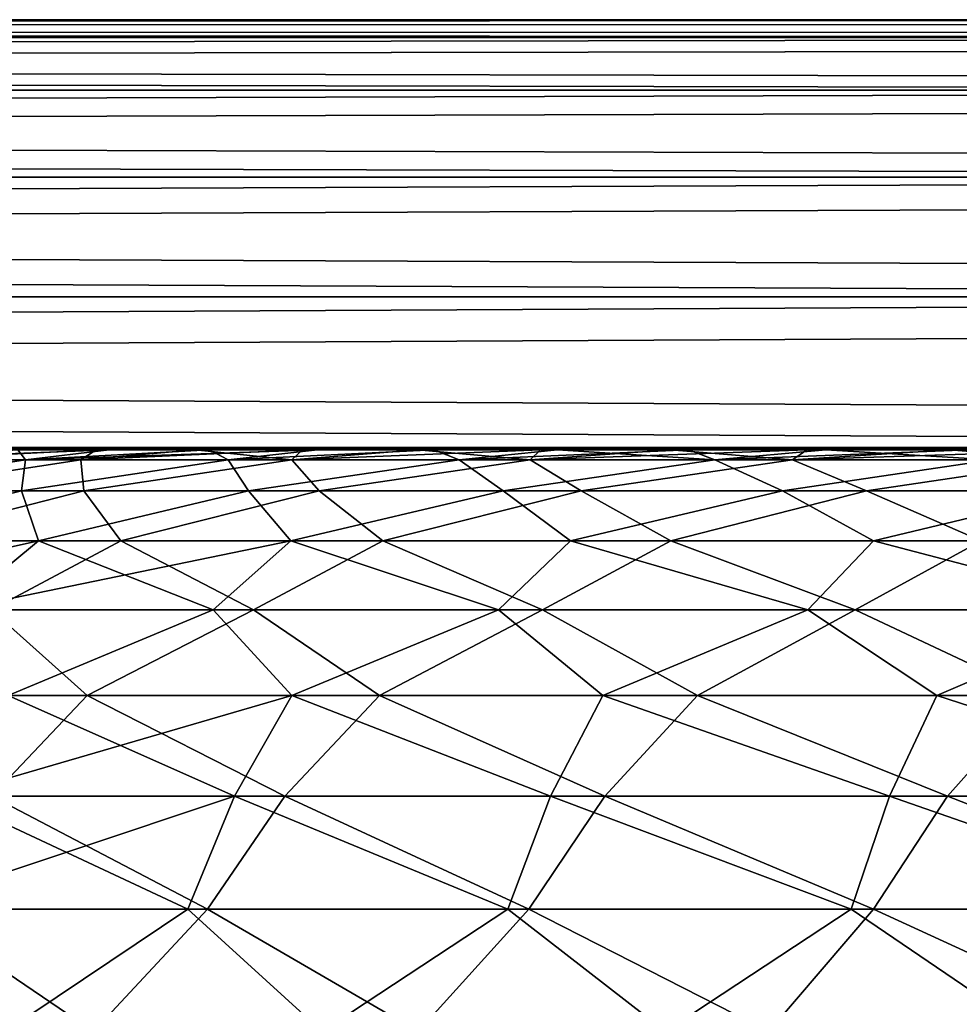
# Model space of a CAD drawing. Header units: millimetres. Extents: x -111 to 111, y -53 to 40.
# Tile 235 of 279: x 10.01 to 11.1, y 36.86 to 38. Entities that reach past the tile are written whole.
import ezdxf

# ---------------------------------------------------------------- set-up
doc = ezdxf.new("R2010")
doc.units = ezdxf.units.MM
doc.header["$LTSCALE"] = 52.148148
for name, color, linetype in [('149', 7, 'CONTINUOUS'), ('150', 7, 'CONTINUOUS'), ('151', 7, 'CONTINUOUS'), ('152', 7, 'CONTINUOUS'), ('169', 7, 'CONTINUOUS'), ('170', 7, 'CONTINUOUS'), ('171', 7, 'CONTINUOUS'), ('172', 7, 'CONTINUOUS'), ('90', 7, 'CONTINUOUS'), ('92', 7, 'CONTINUOUS')]:
    doc.layers.add(name, color=color, linetype=linetype)

msp = doc.modelspace()

# ---------------------------------------------------------------- linework, layer by layer
at = {"layer": '149', "linetype": 'CONTINUOUS'}
for points in [[(-19.6576, 38, 12.5865), (12.8128, 37.9794, -19.8839), (-19.8839, 37.9794, 12.8128), (-19.6576, 38, 12.5865)], [(12.5865, 38, -19.6576), (12.8128, 37.9794, -19.8839), (-19.6576, 38, 12.5865), (12.5865, 38, -19.6576)], [(-19.8839, 37.9794, 12.8128), (13.0353, 37.9181, -20.1064), (-20.1064, 37.9181, 13.0353), (-19.8839, 37.9794, 12.8128)], [(12.8128, 37.9794, -19.8839), (13.0353, 37.9181, -20.1064), (-19.8839, 37.9794, 12.8128), (12.8128, 37.9794, -19.8839)], [(-20.1064, 37.9181, 13.0353), (13.2505, 37.8169, -20.3216), (-20.3216, 37.8169, 13.2505), (-20.1064, 37.9181, 13.0353)], [(13.0353, 37.9181, -20.1064), (13.2505, 37.8169, -20.3216), (-20.1064, 37.9181, 13.0353), (13.0353, 37.9181, -20.1064)], [(-20.3216, 37.8169, 13.2505), (13.4548, 37.6777, -20.5258), (-20.5258, 37.6777, 13.4548), (-20.3216, 37.8169, 13.2505)], [(13.2505, 37.8169, -20.3216), (13.4548, 37.6777, -20.5258), (-20.3216, 37.8169, 13.2505), (13.2505, 37.8169, -20.3216)], [(-20.5258, 37.6777, 13.4548), (13.6447, 37.5026, -20.7158), (-20.7158, 37.5026, 13.6447), (-20.5258, 37.6777, 13.4548)], [(13.4548, 37.6777, -20.5258), (13.6447, 37.5026, -20.7158), (-20.5258, 37.6777, 13.4548), (13.4548, 37.6777, -20.5258)], [(-19.6576, 37.5, 12.5865), (-20.7158, 37.5026, 13.6447), (12.5865, 37.5, -19.6576), (-19.6576, 37.5, 12.5865)], [(-20.7158, 37.5026, 13.6447), (13.6447, 37.5026, -20.7158), (12.5865, 37.5, -19.6576), (-20.7158, 37.5026, 13.6447)]]:
    msp.add_3dface(points, dxfattribs=at)
at = {"layer": '150', "linetype": 'CONTINUOUS'}
for points in [[(19.6576, 38, -12.5865), (-12.8128, 37.9794, 19.8839), (19.8839, 37.9794, -12.8128), (19.6576, 38, -12.5865)], [(-12.5865, 38, 19.6576), (-12.8128, 37.9794, 19.8839), (19.6576, 38, -12.5865), (-12.5865, 38, 19.6576)], [(19.8839, 37.9794, -12.8128), (-13.0353, 37.9181, 20.1064), (20.1064, 37.9181, -13.0353), (19.8839, 37.9794, -12.8128)], [(-12.8128, 37.9794, 19.8839), (-13.0353, 37.9181, 20.1064), (19.8839, 37.9794, -12.8128), (-12.8128, 37.9794, 19.8839)], [(20.1064, 37.9181, -13.0353), (-13.2505, 37.8169, 20.3216), (20.3216, 37.8169, -13.2505), (20.1064, 37.9181, -13.0353)], [(-13.0353, 37.9181, 20.1064), (-13.2505, 37.8169, 20.3216), (20.1064, 37.9181, -13.0353), (-13.0353, 37.9181, 20.1064)], [(20.3216, 37.8169, -13.2505), (-13.4548, 37.6777, 20.5258), (20.5258, 37.6777, -13.4548), (20.3216, 37.8169, -13.2505)], [(-13.2505, 37.8169, 20.3216), (-13.4548, 37.6777, 20.5258), (20.3216, 37.8169, -13.2505), (-13.2505, 37.8169, 20.3216)], [(20.5258, 37.6777, -13.4548), (-13.6447, 37.5026, 20.7158), (20.7158, 37.5026, -13.6447), (20.5258, 37.6777, -13.4548)], [(-13.4548, 37.6777, 20.5258), (-13.6447, 37.5026, 20.7158), (20.5258, 37.6777, -13.4548), (-13.4548, 37.6777, 20.5258)], [(-13.6447, 37.5026, 20.7158), (-12.5865, 37.5, 19.6576), (20.7158, 37.5026, -13.6447), (-13.6447, 37.5026, 20.7158)], [(-12.5865, 37.5, 19.6576), (19.6576, 37.5, -12.5865), (20.7158, 37.5026, -13.6447), (-12.5865, 37.5, 19.6576)]]:
    msp.add_3dface(points, dxfattribs=at)
at = {"layer": '151', "linetype": 'CONTINUOUS'}
for points in [[(12.5865, 38, -19.6576), (-19.6576, 38, 12.5865), (19.6576, 38, -12.5865), (12.5865, 38, -19.6576)], [(-19.6576, 38, 12.5865), (-12.5865, 38, 19.6576), (19.6576, 38, -12.5865), (-19.6576, 38, 12.5865)]]:
    msp.add_3dface(points, dxfattribs=at)
at = {"layer": '152', "linetype": 'CONTINUOUS'}
for points in [[(-19.6576, 37.5, 12.5865), (12.5865, 37.5, -19.6576), (-12.5865, 37.5, 19.6576), (-19.6576, 37.5, 12.5865)], [(12.5865, 37.5, -19.6576), (19.6576, 37.5, -12.5865), (-12.5865, 37.5, 19.6576), (12.5865, 37.5, -19.6576)]]:
    msp.add_3dface(points, dxfattribs=at)
at = {"layer": '169', "linetype": 'CONTINUOUS'}
for points in [[(-12.5865, 38, -19.6576), (19.8839, 37.9794, 12.8128), (-12.8128, 37.9794, -19.8839), (-12.5865, 38, -19.6576)], [(19.6576, 38, 12.5865), (19.8839, 37.9794, 12.8128), (-12.5865, 38, -19.6576), (19.6576, 38, 12.5865)], [(-12.8128, 37.9794, -19.8839), (20.1064, 37.9181, 13.0353), (-13.0353, 37.9181, -20.1064), (-12.8128, 37.9794, -19.8839)], [(19.8839, 37.9794, 12.8128), (20.1064, 37.9181, 13.0353), (-12.8128, 37.9794, -19.8839), (19.8839, 37.9794, 12.8128)], [(-13.0353, 37.9181, -20.1064), (20.3216, 37.8169, 13.2505), (-13.2505, 37.8169, -20.3216), (-13.0353, 37.9181, -20.1064)], [(20.1064, 37.9181, 13.0353), (20.3216, 37.8169, 13.2505), (-13.0353, 37.9181, -20.1064), (20.1064, 37.9181, 13.0353)], [(-13.2505, 37.8169, -20.3216), (20.5258, 37.6777, 13.4548), (-13.4548, 37.6777, -20.5258), (-13.2505, 37.8169, -20.3216)], [(20.3216, 37.8169, 13.2505), (20.5258, 37.6777, 13.4548), (-13.2505, 37.8169, -20.3216), (20.3216, 37.8169, 13.2505)], [(-13.4548, 37.6777, -20.5258), (20.7158, 37.5026, 13.6447), (-13.6447, 37.5026, -20.7158), (-13.4548, 37.6777, -20.5258)], [(20.5258, 37.6777, 13.4548), (20.7158, 37.5026, 13.6447), (-13.4548, 37.6777, -20.5258), (20.5258, 37.6777, 13.4548)], [(-12.5865, 37.5, -19.6576), (-13.6447, 37.5026, -20.7158), (19.6576, 37.5, 12.5865), (-12.5865, 37.5, -19.6576)], [(-13.6447, 37.5026, -20.7158), (20.7158, 37.5026, 13.6447), (19.6576, 37.5, 12.5865), (-13.6447, 37.5026, -20.7158)]]:
    msp.add_3dface(points, dxfattribs=at)
at = {"layer": '170', "linetype": 'CONTINUOUS'}
for points in [[(-19.6576, 38, -12.5865), (-19.8839, 37.9794, -12.8128), (12.5865, 38, 19.6576), (-19.6576, 38, -12.5865)], [(12.5865, 38, 19.6576), (-19.8839, 37.9794, -12.8128), (12.8128, 37.9794, 19.8839), (12.5865, 38, 19.6576)], [(-19.8839, 37.9794, -12.8128), (-20.1064, 37.9181, -13.0353), (12.8128, 37.9794, 19.8839), (-19.8839, 37.9794, -12.8128)], [(12.8128, 37.9794, 19.8839), (-20.1064, 37.9181, -13.0353), (13.0353, 37.9181, 20.1064), (12.8128, 37.9794, 19.8839)], [(-20.1064, 37.9181, -13.0353), (-20.3216, 37.8169, -13.2505), (13.0353, 37.9181, 20.1064), (-20.1064, 37.9181, -13.0353)], [(13.0353, 37.9181, 20.1064), (-20.3216, 37.8169, -13.2505), (13.2505, 37.8169, 20.3216), (13.0353, 37.9181, 20.1064)], [(-20.3216, 37.8169, -13.2505), (-20.5258, 37.6777, -13.4548), (13.2505, 37.8169, 20.3216), (-20.3216, 37.8169, -13.2505)], [(13.2505, 37.8169, 20.3216), (-20.5258, 37.6777, -13.4548), (13.4548, 37.6777, 20.5258), (13.2505, 37.8169, 20.3216)], [(-20.5258, 37.6777, -13.4548), (-20.7158, 37.5026, -13.6447), (13.4548, 37.6777, 20.5258), (-20.5258, 37.6777, -13.4548)], [(13.4548, 37.6777, 20.5258), (-20.7158, 37.5026, -13.6447), (13.6447, 37.5026, 20.7158), (13.4548, 37.6777, 20.5258)], [(-20.7158, 37.5026, -13.6447), (-19.6576, 37.5, -12.5865), (13.6447, 37.5026, 20.7158), (-20.7158, 37.5026, -13.6447)], [(-19.6576, 37.5, -12.5865), (12.5865, 37.5, 19.6576), (13.6447, 37.5026, 20.7158), (-19.6576, 37.5, -12.5865)]]:
    msp.add_3dface(points, dxfattribs=at)
at = {"layer": '171', "linetype": 'CONTINUOUS'}
for points in [[(-12.5865, 38, -19.6576), (-19.6576, 38, -12.5865), (12.5865, 38, 19.6576), (-12.5865, 38, -19.6576)], [(19.6576, 38, 12.5865), (-12.5865, 38, -19.6576), (12.5865, 38, 19.6576), (19.6576, 38, 12.5865)]]:
    msp.add_3dface(points, dxfattribs=at)
at = {"layer": '172', "linetype": 'CONTINUOUS'}
for points in [[(-12.5865, 37.5, -19.6576), (19.6576, 37.5, 12.5865), (-19.6576, 37.5, -12.5865), (-12.5865, 37.5, -19.6576)], [(19.6576, 37.5, 12.5865), (12.5865, 37.5, 19.6576), (-19.6576, 37.5, -12.5865), (19.6576, 37.5, 12.5865)]]:
    msp.add_3dface(points, dxfattribs=at)
at = {"layer": '90', "linetype": 'CONTINUOUS'}
for points in [[(9.8177, 37.4882, -11.1418), (10.0181, 37.4882, -10.8196), (10.0094, 37.5, -11.1153), (9.8177, 37.4882, -11.1418)], [(10.1005, 37.5, -14.4852), (9.8716, 37.4882, -14.4091), (9.9959, 37.5, -14.3177), (10.1005, 37.5, -14.4852)], [(10.0825, 37.4882, -14.7245), (9.8716, 37.4882, -14.4091), (10.1005, 37.5, -14.4852), (10.0825, 37.4882, -14.7245)], [(10.0094, 37.5, -11.1153), (10.0181, 37.4882, -10.8196), (10.1154, 37.5, -10.9486), (10.0094, 37.5, -11.1153)], [(10.0181, 37.4882, -10.8196), (10.254, 37.4882, -10.5223), (10.2316, 37.5, -10.7889), (10.0181, 37.4882, -10.8196)], [(10.1154, 37.5, -10.9486), (10.0181, 37.4882, -10.8196), (10.2316, 37.5, -10.7889), (10.1154, 37.5, -10.9486)], [(10.2154, 37.5, -14.6459), (10.0825, 37.4882, -14.7245), (10.1005, 37.5, -14.4852), (10.2154, 37.5, -14.6459)], [(10.3401, 37.5, -14.7991), (10.0825, 37.4882, -14.7245), (10.2154, 37.5, -14.6459), (10.3401, 37.5, -14.7991)], [(10.328, 37.4882, -15.0138), (10.0825, 37.4882, -14.7245), (10.3401, 37.5, -14.7991), (10.328, 37.4882, -15.0138)], [(10.2316, 37.5, -10.7889), (10.254, 37.4882, -10.5223), (10.3576, 37.5, -10.6368), (10.2316, 37.5, -10.7889)], [(10.3576, 37.5, -10.6368), (10.254, 37.4882, -10.5223), (10.4928, 37.5, -10.4928), (10.3576, 37.5, -10.6368)], [(10.254, 37.4882, -10.5223), (10.5223, 37.4882, -10.254), (10.4928, 37.5, -10.4928), (10.254, 37.4882, -10.5223)], [(10.4741, 37.5, -14.9442), (10.328, 37.4882, -15.0138), (10.3401, 37.5, -14.7991), (10.4741, 37.5, -14.9442)], [(10.6169, 37.5, -15.0806), (10.328, 37.4882, -15.0138), (10.4741, 37.5, -14.9442), (10.6169, 37.5, -15.0806)], [(10.605, 37.4882, -15.2732), (10.328, 37.4882, -15.0138), (10.6169, 37.5, -15.0806), (10.605, 37.4882, -15.2732)], [(10.4928, 37.5, -10.4928), (10.5223, 37.4882, -10.254), (10.6368, 37.5, -10.3576), (10.4928, 37.5, -10.4928)], [(10.5223, 37.4882, -10.254), (10.8196, 37.4882, -10.0181), (10.6368, 37.5, -10.3576), (10.5223, 37.4882, -10.254)], [(10.9099, 37.4882, -15.4991), (10.605, 37.4882, -15.2732), (10.9267, 37.5, -15.3254), (10.9099, 37.4882, -15.4991)], [(10.768, 37.5, -15.2078), (10.605, 37.4882, -15.2732), (10.6169, 37.5, -15.0806), (10.768, 37.5, -15.2078)], [(10.9267, 37.5, -15.3254), (10.605, 37.4882, -15.2732), (10.768, 37.5, -15.2078), (10.9267, 37.5, -15.3254)], [(10.6368, 37.5, -10.3576), (10.8196, 37.4882, -10.0181), (10.7889, 37.5, -10.2316), (10.6368, 37.5, -10.3576)], [(10.7889, 37.5, -10.2316), (10.8196, 37.4882, -10.0181), (10.9486, 37.5, -10.1154), (10.7889, 37.5, -10.2316)], [(10.8196, 37.4882, -10.0181), (11.1418, 37.4882, -9.8177), (10.9486, 37.5, -10.1154), (10.8196, 37.4882, -10.0181)], [(11.2386, 37.4882, -15.6888), (10.9099, 37.4882, -15.4991), (11.2646, 37.5, -15.5297), (11.2386, 37.4882, -15.6888)], [(11.2646, 37.5, -15.5297), (10.9099, 37.4882, -15.4991), (11.0925, 37.5, -15.4328), (11.2646, 37.5, -15.5297)], [(11.0925, 37.5, -15.4328), (10.9099, 37.4882, -15.4991), (10.9267, 37.5, -15.3254), (11.0925, 37.5, -15.4328)], [(10.9486, 37.5, -10.1154), (11.1418, 37.4882, -9.8177), (11.1152, 37.5, -10.0094), (10.9486, 37.5, -10.1154)], [(9.7851, 37.4525, -10.8981), (10.0135, 37.4525, -10.5737), (10.0181, 37.4882, -10.8196), (9.7851, 37.4525, -10.8981)], [(9.8177, 37.4882, -11.1418), (9.7851, 37.4525, -10.8981), (10.0181, 37.4882, -10.8196), (9.8177, 37.4882, -11.1418)], [(10.086, 37.4525, -14.9704), (9.847, 37.4525, -14.6538), (10.0825, 37.4882, -14.7245), (10.086, 37.4525, -14.9704)], [(10.0825, 37.4882, -14.7245), (9.847, 37.4525, -14.6538), (9.8716, 37.4882, -14.4091), (10.0825, 37.4882, -14.7245)], [(10.0135, 37.4525, -10.5737), (10.2776, 37.4525, -10.2776), (10.254, 37.4882, -10.5223), (10.0135, 37.4525, -10.5737)], [(10.0181, 37.4882, -10.8196), (10.0135, 37.4525, -10.5737), (10.254, 37.4882, -10.5223), (10.0181, 37.4882, -10.8196)], [(10.328, 37.4882, -15.0138), (10.086, 37.4525, -14.9704), (10.0825, 37.4882, -14.7245), (10.328, 37.4882, -15.0138)], [(10.3597, 37.4525, -15.2577), (10.086, 37.4525, -14.9704), (10.328, 37.4882, -15.0138), (10.3597, 37.4525, -15.2577)], [(10.254, 37.4882, -10.5223), (10.2776, 37.4525, -10.2776), (10.5223, 37.4882, -10.254), (10.254, 37.4882, -10.5223)], [(10.2776, 37.4525, -10.2776), (10.5737, 37.4525, -10.0135), (10.5223, 37.4882, -10.254), (10.2776, 37.4525, -10.2776)], [(10.605, 37.4882, -15.2732), (10.3597, 37.4525, -15.2577), (10.328, 37.4882, -15.0138), (10.605, 37.4882, -15.2732)], [(10.6643, 37.4525, -15.5118), (10.3597, 37.4525, -15.2577), (10.605, 37.4882, -15.2732), (10.6643, 37.4525, -15.5118)], [(10.5223, 37.4882, -10.254), (10.5737, 37.4525, -10.0135), (10.8196, 37.4882, -10.0181), (10.5223, 37.4882, -10.254)], [(10.5737, 37.4525, -10.0135), (10.8981, 37.4525, -9.7851), (10.8196, 37.4882, -10.0181), (10.5737, 37.4525, -10.0135)], [(10.9099, 37.4882, -15.4991), (10.6643, 37.4525, -15.5118), (10.605, 37.4882, -15.2732), (10.9099, 37.4882, -15.4991)], [(10.9961, 37.4525, -15.7295), (10.6643, 37.4525, -15.5118), (10.9099, 37.4882, -15.4991), (10.9961, 37.4525, -15.7295)], [(10.8196, 37.4882, -10.0181), (10.8981, 37.4525, -9.7851), (11.1418, 37.4882, -9.8177), (10.8196, 37.4882, -10.0181)], [(10.8981, 37.4525, -9.7851), (11.2465, 37.4525, -9.5952), (11.1418, 37.4882, -9.8177), (10.8981, 37.4525, -9.7851)], [(11.2386, 37.4882, -15.6888), (10.9961, 37.4525, -15.7295), (10.9099, 37.4882, -15.4991), (11.2386, 37.4882, -15.6888)], [(11.3505, 37.4525, -15.9078), (10.9961, 37.4525, -15.7295), (11.2386, 37.4882, -15.6888), (11.3505, 37.4525, -15.9078)], [(10.0135, 37.4525, -10.5737), (9.7851, 37.4525, -10.8981), (9.7759, 37.394, -10.6518), (10.0135, 37.4525, -10.5737)], [(10.0335, 37.394, -10.3268), (10.0135, 37.4525, -10.5737), (9.7759, 37.394, -10.6518), (10.0335, 37.394, -10.3268)], [(9.847, 37.4525, -14.6538), (10.086, 37.4525, -14.9704), (9.8591, 37.394, -14.9176), (9.847, 37.4525, -14.6538)], [(9.8591, 37.394, -14.9176), (10.086, 37.4525, -14.9704), (10.1292, 37.394, -15.2323), (9.8591, 37.394, -14.9176)], [(10.2776, 37.4525, -10.2776), (10.0135, 37.4525, -10.5737), (10.0335, 37.394, -10.3268), (10.2776, 37.4525, -10.2776)], [(10.3268, 37.394, -10.0335), (10.2776, 37.4525, -10.2776), (10.0335, 37.394, -10.3268), (10.3268, 37.394, -10.0335)], [(10.086, 37.4525, -14.9704), (10.3597, 37.4525, -15.2577), (10.1292, 37.394, -15.2323), (10.086, 37.4525, -14.9704)], [(10.1292, 37.394, -15.2323), (10.3597, 37.4525, -15.2577), (10.4337, 37.394, -15.5139), (10.1292, 37.394, -15.2323)], [(10.5737, 37.4525, -10.0135), (10.2776, 37.4525, -10.2776), (10.3268, 37.394, -10.0335), (10.5737, 37.4525, -10.0135)], [(10.6518, 37.394, -9.7759), (10.5737, 37.4525, -10.0135), (10.3268, 37.394, -10.0335), (10.6518, 37.394, -9.7759)], [(10.3597, 37.4525, -15.2577), (10.6643, 37.4525, -15.5118), (10.4337, 37.394, -15.5139), (10.3597, 37.4525, -15.2577)], [(10.4337, 37.394, -15.5139), (10.6643, 37.4525, -15.5118), (10.7685, 37.394, -15.7587), (10.4337, 37.394, -15.5139)], [(10.8981, 37.4525, -9.7851), (10.5737, 37.4525, -10.0135), (10.6518, 37.394, -9.7759), (10.8981, 37.4525, -9.7851)], [(11.0042, 37.394, -9.5572), (10.8981, 37.4525, -9.7851), (10.6518, 37.394, -9.7759), (11.0042, 37.394, -9.5572)], [(10.6643, 37.4525, -15.5118), (10.9961, 37.4525, -15.7295), (10.7685, 37.394, -15.7587), (10.6643, 37.4525, -15.5118)], [(10.7685, 37.394, -15.7587), (10.9961, 37.4525, -15.7295), (11.1292, 37.394, -15.9635), (10.7685, 37.394, -15.7587)], [(11.2465, 37.4525, -9.5952), (10.8981, 37.4525, -9.7851), (11.0042, 37.394, -9.5572), (11.2465, 37.4525, -9.5952)], [(10.9961, 37.4525, -15.7295), (11.3505, 37.4525, -15.9078), (11.1292, 37.394, -15.9635), (10.9961, 37.4525, -15.7295)], [(11.3794, 37.394, -9.3803), (11.2465, 37.4525, -9.5952), (11.0042, 37.394, -9.5572), (11.3794, 37.394, -9.3803)], [(10.0335, 37.394, -10.3268), (9.6723, 37.3139, -10.5681), (9.9363, 37.3139, -10.2362), (10.0335, 37.394, -10.3268)], [(10.0335, 37.394, -10.3268), (9.7759, 37.394, -10.6518), (9.6723, 37.3139, -10.5681), (10.0335, 37.394, -10.3268)], [(9.8591, 37.394, -14.9176), (10.1292, 37.394, -15.2323), (9.9783, 37.3139, -15.2659), (9.8591, 37.394, -14.9176)], [(10.0335, 37.394, -10.3268), (9.9363, 37.3139, -10.2362), (10.2362, 37.3139, -9.9363), (10.0335, 37.394, -10.3268)], [(10.1292, 37.394, -15.2323), (10.2831, 37.3139, -15.5607), (9.9783, 37.3139, -15.2659), (10.1292, 37.394, -15.2323)], [(10.3268, 37.394, -10.0335), (10.0335, 37.394, -10.3268), (10.2362, 37.3139, -9.9363), (10.3268, 37.394, -10.0335)], [(10.1292, 37.394, -15.2323), (10.4337, 37.394, -15.5139), (10.2831, 37.3139, -15.5607), (10.1292, 37.394, -15.2323)], [(10.3268, 37.394, -10.0335), (10.2362, 37.3139, -9.9363), (10.5681, 37.3139, -9.6723), (10.3268, 37.394, -10.0335)], [(10.4337, 37.394, -15.5139), (10.6193, 37.3139, -15.8191), (10.2831, 37.3139, -15.5607), (10.4337, 37.394, -15.5139)], [(10.6518, 37.394, -9.7759), (10.3268, 37.394, -10.0335), (10.5681, 37.3139, -9.6723), (10.6518, 37.394, -9.7759)], [(10.4337, 37.394, -15.5139), (10.7685, 37.394, -15.7587), (10.6193, 37.3139, -15.8191), (10.4337, 37.394, -15.5139)], [(10.6518, 37.394, -9.7759), (10.5681, 37.3139, -9.6723), (10.9277, 37.3139, -9.4476), (10.6518, 37.394, -9.7759)], [(10.7685, 37.394, -15.7587), (10.9826, 37.3139, -16.0379), (10.6193, 37.3139, -15.8191), (10.7685, 37.394, -15.7587)], [(11.0042, 37.394, -9.5572), (10.6518, 37.394, -9.7759), (10.9277, 37.3139, -9.4476), (11.0042, 37.394, -9.5572)], [(10.7685, 37.394, -15.7587), (11.1292, 37.394, -15.9635), (10.9826, 37.3139, -16.0379), (10.7685, 37.394, -15.7587)], [(11.0042, 37.394, -9.5572), (10.9277, 37.3139, -9.4476), (11.3104, 37.3139, -9.2649), (11.0042, 37.394, -9.5572)], [(11.1292, 37.394, -15.9635), (11.3683, 37.3139, -16.2141), (10.9826, 37.3139, -16.0379), (11.1292, 37.394, -15.9635)], [(11.3794, 37.394, -9.3803), (11.0042, 37.394, -9.5572), (11.3104, 37.3139, -9.2649), (11.3794, 37.394, -9.3803)], [(10.09, 37.2143, -15.547), (9.785, 37.2143, -15.2269), (9.9783, 37.3139, -15.2659), (10.09, 37.2143, -15.547)], [(9.9363, 37.3139, -10.2362), (9.9979, 37.2143, -9.9979), (10.2362, 37.3139, -9.9363), (9.9363, 37.3139, -10.2362)], [(10.2831, 37.3139, -15.5607), (10.09, 37.2143, -15.547), (9.9783, 37.3139, -15.2659), (10.2831, 37.3139, -15.5607)], [(9.9979, 37.2143, -9.9979), (10.3279, 37.2143, -9.7037), (10.2362, 37.3139, -9.9363), (9.9979, 37.2143, -9.9979)], [(10.4296, 37.2143, -15.8301), (10.09, 37.2143, -15.547), (10.2831, 37.3139, -15.5607), (10.4296, 37.2143, -15.8301)], [(10.2362, 37.3139, -9.9363), (10.3279, 37.2143, -9.7037), (10.5681, 37.3139, -9.6723), (10.2362, 37.3139, -9.9363)], [(10.6193, 37.3139, -15.8191), (10.4296, 37.2143, -15.8301), (10.2831, 37.3139, -15.5607), (10.6193, 37.3139, -15.8191)], [(10.3279, 37.2143, -9.7037), (10.6894, 37.2143, -9.4492), (10.5681, 37.3139, -9.6723), (10.3279, 37.2143, -9.7037)], [(10.7993, 37.2143, -16.0725), (10.4296, 37.2143, -15.8301), (10.6193, 37.3139, -15.8191), (10.7993, 37.2143, -16.0725)], [(10.5681, 37.3139, -9.6723), (10.6894, 37.2143, -9.4492), (10.9277, 37.3139, -9.4476), (10.5681, 37.3139, -9.6723)], [(10.9826, 37.3139, -16.0379), (10.7993, 37.2143, -16.0725), (10.6193, 37.3139, -15.8191), (10.9826, 37.3139, -16.0379)], [(10.6894, 37.2143, -9.4492), (11.0776, 37.2143, -9.2377), (10.9277, 37.3139, -9.4476), (10.6894, 37.2143, -9.4492)], [(11.1943, 37.2143, -16.271), (10.7993, 37.2143, -16.0725), (10.9826, 37.3139, -16.0379), (11.1943, 37.2143, -16.271)], [(10.9277, 37.3139, -9.4476), (11.0776, 37.2143, -9.2377), (11.3104, 37.3139, -9.2649), (10.9277, 37.3139, -9.4476)], [(11.3683, 37.3139, -16.2141), (11.1943, 37.2143, -16.271), (10.9826, 37.3139, -16.0379), (11.3683, 37.3139, -16.2141)], [(11.0776, 37.2143, -9.2377), (11.4874, 37.2143, -9.0719), (11.3104, 37.3139, -9.2649), (11.0776, 37.2143, -9.2377)], [(10.09, 37.2143, -15.547), (9.9787, 37.0974, -15.582), (9.785, 37.2143, -15.2269), (10.09, 37.2143, -15.547)], [(9.9258, 37.0974, -9.9258), (10.2613, 37.0974, -9.6264), (9.9979, 37.2143, -9.9979), (9.9258, 37.0974, -9.9258)], [(10.3197, 37.0974, -15.8751), (9.9787, 37.0974, -15.582), (10.09, 37.2143, -15.547), (10.3197, 37.0974, -15.8751)], [(9.9979, 37.2143, -9.9979), (10.2613, 37.0974, -9.6264), (10.3279, 37.2143, -9.7037), (9.9979, 37.2143, -9.9979)], [(10.4296, 37.2143, -15.8301), (10.3197, 37.0974, -15.8751), (10.09, 37.2143, -15.547), (10.4296, 37.2143, -15.8301)], [(10.2613, 37.0974, -9.6264), (10.6285, 37.0974, -9.3669), (10.3279, 37.2143, -9.7037), (10.2613, 37.0974, -9.6264)], [(10.6918, 37.0974, -16.1277), (10.3197, 37.0974, -15.8751), (10.4296, 37.2143, -15.8301), (10.6918, 37.0974, -16.1277)], [(10.3279, 37.2143, -9.7037), (10.6285, 37.0974, -9.3669), (10.6894, 37.2143, -9.4492), (10.3279, 37.2143, -9.7037)], [(10.7993, 37.2143, -16.0725), (10.6918, 37.0974, -16.1277), (10.4296, 37.2143, -15.8301), (10.7993, 37.2143, -16.0725)], [(10.6285, 37.0974, -9.3669), (11.0228, 37.0974, -9.1507), (10.6894, 37.2143, -9.4492), (10.6285, 37.0974, -9.3669)], [(10.6894, 37.2143, -9.4492), (11.0228, 37.0974, -9.1507), (11.0776, 37.2143, -9.2377), (10.6894, 37.2143, -9.4492)], [(11.09, 37.0974, -16.3364), (10.6918, 37.0974, -16.1277), (10.7993, 37.2143, -16.0725), (11.09, 37.0974, -16.3364)], [(11.1943, 37.2143, -16.271), (11.09, 37.0974, -16.3364), (10.7993, 37.2143, -16.0725), (11.1943, 37.2143, -16.271)], [(11.0228, 37.0974, -9.1507), (11.4391, 37.0974, -8.9805), (11.0776, 37.2143, -9.2377), (11.0228, 37.0974, -9.1507)], [(11.0776, 37.2143, -9.2377), (11.4391, 37.0974, -8.9805), (11.4874, 37.2143, -9.0719), (11.0776, 37.2143, -9.2377)], [(11.5094, 37.0974, -16.4988), (11.09, 37.0974, -16.3364), (11.1943, 37.2143, -16.271), (11.5094, 37.0974, -16.4988)], [(9.8673, 36.9662, -9.8673), (10.2071, 36.9662, -9.5637), (9.9258, 37.0974, -9.9258), (9.8673, 36.9662, -9.8673)], [(10.2297, 36.9662, -15.91), (9.8877, 36.9662, -15.6089), (9.9787, 37.0974, -15.582), (10.2297, 36.9662, -15.91)], [(9.9258, 37.0974, -9.9258), (10.2071, 36.9662, -9.5637), (10.2613, 37.0974, -9.6264), (9.9258, 37.0974, -9.9258)], [(10.3197, 37.0974, -15.8751), (10.2297, 36.9662, -15.91), (9.9787, 37.0974, -15.582), (10.3197, 37.0974, -15.8751)], [(10.2071, 36.9662, -9.5637), (10.579, 36.9662, -9.3002), (10.2613, 37.0974, -9.6264), (10.2071, 36.9662, -9.5637)], [(10.6035, 36.9662, -16.1708), (10.2297, 36.9662, -15.91), (10.3197, 37.0974, -15.8751), (10.6035, 36.9662, -16.1708)], [(10.2613, 37.0974, -9.6264), (10.579, 36.9662, -9.3002), (10.6285, 37.0974, -9.3669), (10.2613, 37.0974, -9.6264)], [(10.6918, 37.0974, -16.1277), (10.6035, 36.9662, -16.1708), (10.3197, 37.0974, -15.8751), (10.6918, 37.0974, -16.1277)], [(10.579, 36.9662, -9.3002), (10.9782, 36.9662, -9.0803), (10.6285, 37.0974, -9.3669), (10.579, 36.9662, -9.3002)], [(11.0042, 36.9662, -16.3879), (10.6035, 36.9662, -16.1708), (10.6918, 37.0974, -16.1277), (11.0042, 36.9662, -16.3879)], [(10.6285, 37.0974, -9.3669), (10.9782, 36.9662, -9.0803), (11.0228, 37.0974, -9.1507), (10.6285, 37.0974, -9.3669)], [(11.09, 37.0974, -16.3364), (11.0042, 36.9662, -16.3879), (10.6918, 37.0974, -16.1277), (11.09, 37.0974, -16.3364)], [(10.9782, 36.9662, -9.0803), (11.3995, 36.9662, -8.9066), (11.0228, 37.0974, -9.1507), (10.9782, 36.9662, -9.0803)], [(11.4268, 36.9662, -16.5586), (11.0042, 36.9662, -16.3879), (11.09, 37.0974, -16.3364), (11.4268, 36.9662, -16.5586)], [(11.0228, 37.0974, -9.1507), (11.3995, 36.9662, -8.9066), (11.4391, 37.0974, -8.9805), (11.0228, 37.0974, -9.1507)], [(11.5094, 37.0974, -16.4988), (11.4268, 36.9662, -16.5586), (11.09, 37.0974, -16.3364), (11.5094, 37.0974, -16.4988)], [(10.0972, 36.8237, -15.8818), (9.7539, 36.8237, -15.5604), (9.8877, 36.9662, -15.6089), (10.0972, 36.8237, -15.8818)], [(9.8673, 36.9662, -9.8673), (9.9948, 36.8237, -9.6623), (10.2071, 36.9662, -9.5637), (9.8673, 36.9662, -9.8673)], [(10.2297, 36.9662, -15.91), (10.0972, 36.8237, -15.8818), (9.8877, 36.9662, -15.6089), (10.2297, 36.9662, -15.91)], [(9.9948, 36.8237, -9.6623), (10.3631, 36.8237, -9.37), (10.2071, 36.9662, -9.5637), (9.9948, 36.8237, -9.6623)], [(10.4749, 36.8237, -16.1618), (10.0972, 36.8237, -15.8818), (10.2297, 36.9662, -15.91), (10.4749, 36.8237, -16.1618)], [(10.2071, 36.9662, -9.5637), (10.3631, 36.8237, -9.37), (10.579, 36.9662, -9.3002), (10.2071, 36.9662, -9.5637)], [(10.6035, 36.9662, -16.1708), (10.4749, 36.8237, -16.1618), (10.2297, 36.9662, -15.91), (10.6035, 36.9662, -16.1708)], [(10.3631, 36.8237, -9.37), (10.7624, 36.8237, -9.1217), (10.579, 36.9662, -9.3002), (10.3631, 36.8237, -9.37)], [(10.8822, 36.8237, -16.3969), (10.4749, 36.8237, -16.1618), (10.6035, 36.9662, -16.1708), (10.8822, 36.8237, -16.3969)], [(10.579, 36.9662, -9.3002), (10.7624, 36.8237, -9.1217), (10.9782, 36.9662, -9.0803), (10.579, 36.9662, -9.3002)], [(11.0042, 36.9662, -16.3879), (10.8822, 36.8237, -16.3969), (10.6035, 36.9662, -16.1708), (11.0042, 36.9662, -16.3879)], [(10.7624, 36.8237, -9.1217), (11.1875, 36.8237, -8.9207), (10.9782, 36.9662, -9.0803), (10.7624, 36.8237, -9.1217)], [(11.3136, 36.8237, -16.5838), (10.8822, 36.8237, -16.3969), (11.0042, 36.9662, -16.3879), (11.3136, 36.8237, -16.5838)], [(10.9782, 36.9662, -9.0803), (11.1875, 36.8237, -8.9207), (11.3995, 36.9662, -8.9066), (10.9782, 36.9662, -9.0803)], [(11.4268, 36.9662, -16.5586), (11.3136, 36.8237, -16.5838), (11.0042, 36.9662, -16.3879), (11.4268, 36.9662, -16.5586)]]:
    msp.add_3dface(points, dxfattribs=at)
at = {"layer": '92', "linetype": 'CONTINUOUS'}
for points in [[(10.0181, 37.4882, 10.8196), (9.8177, 37.4882, 11.1418), (10.1154, 37.5, 10.9486), (10.0181, 37.4882, 10.8196)], [(10.1154, 37.5, 10.9486), (9.8177, 37.4882, 11.1418), (10.0094, 37.5, 11.1152), (10.1154, 37.5, 10.9486)], [(9.8716, 37.4882, 14.4091), (10.0825, 37.4882, 14.7245), (10.1005, 37.5, 14.4852), (9.8716, 37.4882, 14.4091)], [(9.9959, 37.5, 14.3177), (9.8716, 37.4882, 14.4091), (10.1005, 37.5, 14.4852), (9.9959, 37.5, 14.3177)], [(10.254, 37.4882, 10.5223), (10.0181, 37.4882, 10.8196), (10.3576, 37.5, 10.6368), (10.254, 37.4882, 10.5223)], [(10.3576, 37.5, 10.6368), (10.0181, 37.4882, 10.8196), (10.2316, 37.5, 10.7889), (10.3576, 37.5, 10.6368)], [(10.2316, 37.5, 10.7889), (10.0181, 37.4882, 10.8196), (10.1154, 37.5, 10.9486), (10.2316, 37.5, 10.7889)], [(10.0825, 37.4882, 14.7245), (10.328, 37.4882, 15.0138), (10.2154, 37.5, 14.6459), (10.0825, 37.4882, 14.7245)], [(10.1005, 37.5, 14.4852), (10.0825, 37.4882, 14.7245), (10.2154, 37.5, 14.6459), (10.1005, 37.5, 14.4852)], [(10.2154, 37.5, 14.6459), (10.328, 37.4882, 15.0138), (10.3401, 37.5, 14.799), (10.2154, 37.5, 14.6459)], [(10.4928, 37.5, 10.4928), (10.254, 37.4882, 10.5223), (10.3576, 37.5, 10.6368), (10.4928, 37.5, 10.4928)], [(10.5223, 37.4882, 10.254), (10.254, 37.4882, 10.5223), (10.4928, 37.5, 10.4928), (10.5223, 37.4882, 10.254)], [(10.328, 37.4882, 15.0138), (10.605, 37.4882, 15.2732), (10.4741, 37.5, 14.9441), (10.328, 37.4882, 15.0138)], [(10.3401, 37.5, 14.799), (10.328, 37.4882, 15.0138), (10.4741, 37.5, 14.9441), (10.3401, 37.5, 14.799)], [(10.4741, 37.5, 14.9441), (10.605, 37.4882, 15.2732), (10.6169, 37.5, 15.0806), (10.4741, 37.5, 14.9441)], [(10.6368, 37.5, 10.3576), (10.5223, 37.4882, 10.254), (10.4928, 37.5, 10.4928), (10.6368, 37.5, 10.3576)], [(10.8196, 37.4882, 10.0181), (10.5223, 37.4882, 10.254), (10.7889, 37.5, 10.2316), (10.8196, 37.4882, 10.0181)], [(10.7889, 37.5, 10.2316), (10.5223, 37.4882, 10.254), (10.6368, 37.5, 10.3576), (10.7889, 37.5, 10.2316)], [(10.605, 37.4882, 15.2732), (10.9099, 37.4882, 15.4991), (10.768, 37.5, 15.2078), (10.605, 37.4882, 15.2732)], [(10.6169, 37.5, 15.0806), (10.605, 37.4882, 15.2732), (10.768, 37.5, 15.2078), (10.6169, 37.5, 15.0806)], [(10.768, 37.5, 15.2078), (10.9099, 37.4882, 15.4991), (10.9267, 37.5, 15.3254), (10.768, 37.5, 15.2078)], [(10.9486, 37.5, 10.1154), (10.8196, 37.4882, 10.0181), (10.7889, 37.5, 10.2316), (10.9486, 37.5, 10.1154)], [(11.1418, 37.4882, 9.8177), (10.8196, 37.4882, 10.0181), (11.1153, 37.5, 10.0094), (11.1418, 37.4882, 9.8177)], [(11.1153, 37.5, 10.0094), (10.8196, 37.4882, 10.0181), (10.9486, 37.5, 10.1154), (11.1153, 37.5, 10.0094)], [(10.9267, 37.5, 15.3254), (10.9099, 37.4882, 15.4991), (11.0924, 37.5, 15.4328), (10.9267, 37.5, 15.3254)], [(10.9099, 37.4882, 15.4991), (11.2386, 37.4882, 15.6888), (11.0924, 37.5, 15.4328), (10.9099, 37.4882, 15.4991)], [(11.0924, 37.5, 15.4328), (11.2386, 37.4882, 15.6888), (11.2645, 37.5, 15.5297), (11.0924, 37.5, 15.4328)], [(10.0135, 37.4525, 10.5737), (9.7851, 37.4525, 10.8981), (10.0181, 37.4882, 10.8196), (10.0135, 37.4525, 10.5737)], [(10.0181, 37.4882, 10.8196), (9.7851, 37.4525, 10.8981), (9.8177, 37.4882, 11.1418), (10.0181, 37.4882, 10.8196)], [(9.847, 37.4525, 14.6538), (10.086, 37.4525, 14.9704), (10.0825, 37.4882, 14.7245), (9.847, 37.4525, 14.6538)], [(9.8716, 37.4882, 14.4091), (9.847, 37.4525, 14.6538), (10.0825, 37.4882, 14.7245), (9.8716, 37.4882, 14.4091)], [(10.254, 37.4882, 10.5223), (10.0135, 37.4525, 10.5737), (10.0181, 37.4882, 10.8196), (10.254, 37.4882, 10.5223)], [(10.2776, 37.4525, 10.2776), (10.0135, 37.4525, 10.5737), (10.254, 37.4882, 10.5223), (10.2776, 37.4525, 10.2776)], [(10.0825, 37.4882, 14.7245), (10.086, 37.4525, 14.9704), (10.328, 37.4882, 15.0138), (10.0825, 37.4882, 14.7245)], [(10.086, 37.4525, 14.9704), (10.3597, 37.4525, 15.2577), (10.328, 37.4882, 15.0138), (10.086, 37.4525, 14.9704)], [(10.5223, 37.4882, 10.254), (10.2776, 37.4525, 10.2776), (10.254, 37.4882, 10.5223), (10.5223, 37.4882, 10.254)], [(10.5737, 37.4525, 10.0135), (10.2776, 37.4525, 10.2776), (10.5223, 37.4882, 10.254), (10.5737, 37.4525, 10.0135)], [(10.328, 37.4882, 15.0138), (10.3597, 37.4525, 15.2577), (10.605, 37.4882, 15.2732), (10.328, 37.4882, 15.0138)], [(10.3597, 37.4525, 15.2577), (10.6643, 37.4525, 15.5118), (10.605, 37.4882, 15.2732), (10.3597, 37.4525, 15.2577)], [(10.8196, 37.4882, 10.0181), (10.5737, 37.4525, 10.0135), (10.5223, 37.4882, 10.254), (10.8196, 37.4882, 10.0181)], [(10.8981, 37.4525, 9.7851), (10.5737, 37.4525, 10.0135), (10.8196, 37.4882, 10.0181), (10.8981, 37.4525, 9.7851)], [(10.605, 37.4882, 15.2732), (10.6643, 37.4525, 15.5118), (10.9099, 37.4882, 15.4991), (10.605, 37.4882, 15.2732)], [(10.6643, 37.4525, 15.5118), (10.9961, 37.4525, 15.7295), (10.9099, 37.4882, 15.4991), (10.6643, 37.4525, 15.5118)], [(11.1418, 37.4882, 9.8177), (10.8981, 37.4525, 9.7851), (10.8196, 37.4882, 10.0181), (11.1418, 37.4882, 9.8177)], [(11.2465, 37.4525, 9.5952), (10.8981, 37.4525, 9.7851), (11.1418, 37.4882, 9.8177), (11.2465, 37.4525, 9.5952)], [(10.9099, 37.4882, 15.4991), (10.9961, 37.4525, 15.7295), (11.2386, 37.4882, 15.6888), (10.9099, 37.4882, 15.4991)], [(10.9961, 37.4525, 15.7295), (11.3505, 37.4525, 15.9078), (11.2386, 37.4882, 15.6888), (10.9961, 37.4525, 15.7295)], [(9.7759, 37.394, 10.6518), (10.0135, 37.4525, 10.5737), (10.0335, 37.394, 10.3268), (9.7759, 37.394, 10.6518)], [(9.7851, 37.4525, 10.8981), (10.0135, 37.4525, 10.5737), (9.7759, 37.394, 10.6518), (9.7851, 37.4525, 10.8981)], [(10.086, 37.4525, 14.9704), (9.847, 37.4525, 14.6538), (9.8591, 37.394, 14.9176), (10.086, 37.4525, 14.9704)], [(10.1292, 37.394, 15.2323), (10.086, 37.4525, 14.9704), (9.8591, 37.394, 14.9176), (10.1292, 37.394, 15.2323)], [(10.0135, 37.4525, 10.5737), (10.2776, 37.4525, 10.2776), (10.0335, 37.394, 10.3268), (10.0135, 37.4525, 10.5737)], [(10.0335, 37.394, 10.3268), (10.2776, 37.4525, 10.2776), (10.3268, 37.394, 10.0335), (10.0335, 37.394, 10.3268)], [(10.3597, 37.4525, 15.2577), (10.086, 37.4525, 14.9704), (10.1292, 37.394, 15.2323), (10.3597, 37.4525, 15.2577)], [(10.4337, 37.394, 15.5139), (10.3597, 37.4525, 15.2577), (10.1292, 37.394, 15.2323), (10.4337, 37.394, 15.5139)], [(10.2776, 37.4525, 10.2776), (10.5737, 37.4525, 10.0135), (10.3268, 37.394, 10.0335), (10.2776, 37.4525, 10.2776)], [(10.3268, 37.394, 10.0335), (10.5737, 37.4525, 10.0135), (10.6518, 37.394, 9.7759), (10.3268, 37.394, 10.0335)], [(10.6643, 37.4525, 15.5118), (10.3597, 37.4525, 15.2577), (10.4337, 37.394, 15.5139), (10.6643, 37.4525, 15.5118)], [(10.7685, 37.394, 15.7587), (10.6643, 37.4525, 15.5118), (10.4337, 37.394, 15.5139), (10.7685, 37.394, 15.7587)], [(10.5737, 37.4525, 10.0135), (10.8981, 37.4525, 9.7851), (10.6518, 37.394, 9.7759), (10.5737, 37.4525, 10.0135)], [(10.6518, 37.394, 9.7759), (10.8981, 37.4525, 9.7851), (11.0042, 37.394, 9.5572), (10.6518, 37.394, 9.7759)], [(10.9961, 37.4525, 15.7295), (10.6643, 37.4525, 15.5118), (10.7685, 37.394, 15.7587), (10.9961, 37.4525, 15.7295)], [(11.1292, 37.394, 15.9635), (10.9961, 37.4525, 15.7295), (10.7685, 37.394, 15.7587), (11.1292, 37.394, 15.9635)], [(10.8981, 37.4525, 9.7851), (11.2465, 37.4525, 9.5952), (11.0042, 37.394, 9.5572), (10.8981, 37.4525, 9.7851)], [(11.3505, 37.4525, 15.9078), (10.9961, 37.4525, 15.7295), (11.1292, 37.394, 15.9635), (11.3505, 37.4525, 15.9078)], [(11.0042, 37.394, 9.5572), (11.2465, 37.4525, 9.5952), (11.3794, 37.394, 9.3803), (11.0042, 37.394, 9.5572)], [(9.7759, 37.394, 10.6518), (10.0335, 37.394, 10.3268), (9.6723, 37.3139, 10.5681), (9.7759, 37.394, 10.6518)], [(10.0335, 37.394, 10.3268), (9.9363, 37.3139, 10.2362), (9.6723, 37.3139, 10.5681), (10.0335, 37.394, 10.3268)], [(10.1292, 37.394, 15.2323), (9.8591, 37.394, 14.9176), (9.9783, 37.3139, 15.2659), (10.1292, 37.394, 15.2323)], [(10.0335, 37.394, 10.3268), (10.3268, 37.394, 10.0335), (9.9363, 37.3139, 10.2362), (10.0335, 37.394, 10.3268)], [(10.3268, 37.394, 10.0335), (10.2362, 37.3139, 9.9363), (9.9363, 37.3139, 10.2362), (10.3268, 37.394, 10.0335)], [(10.1292, 37.394, 15.2323), (9.9783, 37.3139, 15.2659), (10.2831, 37.3139, 15.5607), (10.1292, 37.394, 15.2323)], [(10.4337, 37.394, 15.5139), (10.1292, 37.394, 15.2323), (10.2831, 37.3139, 15.5607), (10.4337, 37.394, 15.5139)], [(10.3268, 37.394, 10.0335), (10.5681, 37.3139, 9.6723), (10.2362, 37.3139, 9.9363), (10.3268, 37.394, 10.0335)], [(10.4337, 37.394, 15.5139), (10.2831, 37.3139, 15.5607), (10.6193, 37.3139, 15.8191), (10.4337, 37.394, 15.5139)], [(10.3268, 37.394, 10.0335), (10.6518, 37.394, 9.7759), (10.5681, 37.3139, 9.6723), (10.3268, 37.394, 10.0335)], [(10.7685, 37.394, 15.7587), (10.4337, 37.394, 15.5139), (10.6193, 37.3139, 15.8191), (10.7685, 37.394, 15.7587)], [(10.6518, 37.394, 9.7759), (10.9277, 37.3139, 9.4476), (10.5681, 37.3139, 9.6723), (10.6518, 37.394, 9.7759)], [(10.7685, 37.394, 15.7587), (10.6193, 37.3139, 15.8191), (10.9826, 37.3139, 16.0379), (10.7685, 37.394, 15.7587)], [(10.6518, 37.394, 9.7759), (11.0042, 37.394, 9.5572), (10.9277, 37.3139, 9.4476), (10.6518, 37.394, 9.7759)], [(11.1292, 37.394, 15.9635), (10.7685, 37.394, 15.7587), (10.9826, 37.3139, 16.0379), (11.1292, 37.394, 15.9635)], [(11.0042, 37.394, 9.5572), (11.3104, 37.3139, 9.2649), (10.9277, 37.3139, 9.4476), (11.0042, 37.394, 9.5572)], [(11.1292, 37.394, 15.9635), (10.9826, 37.3139, 16.0379), (11.3683, 37.3139, 16.2141), (11.1292, 37.394, 15.9635)], [(11.0042, 37.394, 9.5572), (11.3794, 37.394, 9.3803), (11.3104, 37.3139, 9.2649), (11.0042, 37.394, 9.5572)], [(9.785, 37.2143, 15.2269), (10.09, 37.2143, 15.547), (9.9783, 37.3139, 15.2659), (9.785, 37.2143, 15.2269)], [(10.2362, 37.3139, 9.9363), (9.9979, 37.2143, 9.9979), (9.9363, 37.3139, 10.2362), (10.2362, 37.3139, 9.9363)], [(9.9783, 37.3139, 15.2659), (10.09, 37.2143, 15.547), (10.2831, 37.3139, 15.5607), (9.9783, 37.3139, 15.2659)], [(10.3279, 37.2143, 9.7037), (9.9979, 37.2143, 9.9979), (10.2362, 37.3139, 9.9363), (10.3279, 37.2143, 9.7037)], [(10.09, 37.2143, 15.547), (10.4296, 37.2143, 15.8301), (10.2831, 37.3139, 15.5607), (10.09, 37.2143, 15.547)], [(10.5681, 37.3139, 9.6723), (10.3279, 37.2143, 9.7037), (10.2362, 37.3139, 9.9363), (10.5681, 37.3139, 9.6723)], [(10.2831, 37.3139, 15.5607), (10.4296, 37.2143, 15.8301), (10.6193, 37.3139, 15.8191), (10.2831, 37.3139, 15.5607)], [(10.6894, 37.2143, 9.4492), (10.3279, 37.2143, 9.7037), (10.5681, 37.3139, 9.6723), (10.6894, 37.2143, 9.4492)], [(10.4296, 37.2143, 15.8301), (10.7993, 37.2143, 16.0725), (10.6193, 37.3139, 15.8191), (10.4296, 37.2143, 15.8301)], [(10.9277, 37.3139, 9.4476), (10.6894, 37.2143, 9.4492), (10.5681, 37.3139, 9.6723), (10.9277, 37.3139, 9.4476)], [(10.6193, 37.3139, 15.8191), (10.7993, 37.2143, 16.0725), (10.9826, 37.3139, 16.0379), (10.6193, 37.3139, 15.8191)], [(11.0776, 37.2143, 9.2377), (10.6894, 37.2143, 9.4492), (10.9277, 37.3139, 9.4476), (11.0776, 37.2143, 9.2377)], [(10.7993, 37.2143, 16.0725), (11.1943, 37.2143, 16.271), (10.9826, 37.3139, 16.0379), (10.7993, 37.2143, 16.0725)], [(11.3104, 37.3139, 9.2649), (11.0776, 37.2143, 9.2377), (10.9277, 37.3139, 9.4476), (11.3104, 37.3139, 9.2649)], [(10.9826, 37.3139, 16.0379), (11.1943, 37.2143, 16.271), (11.3683, 37.3139, 16.2141), (10.9826, 37.3139, 16.0379)], [(11.4874, 37.2143, 9.0719), (11.0776, 37.2143, 9.2377), (11.3104, 37.3139, 9.2649), (11.4874, 37.2143, 9.0719)], [(9.785, 37.2143, 15.2269), (9.9787, 37.0974, 15.582), (10.09, 37.2143, 15.547), (9.785, 37.2143, 15.2269)], [(10.2613, 37.0974, 9.6264), (9.9258, 37.0974, 9.9258), (10.3279, 37.2143, 9.7037), (10.2613, 37.0974, 9.6264)], [(10.3279, 37.2143, 9.7037), (9.9258, 37.0974, 9.9258), (9.9979, 37.2143, 9.9979), (10.3279, 37.2143, 9.7037)], [(9.9787, 37.0974, 15.582), (10.3197, 37.0974, 15.8751), (10.09, 37.2143, 15.547), (9.9787, 37.0974, 15.582)], [(10.09, 37.2143, 15.547), (10.3197, 37.0974, 15.8751), (10.4296, 37.2143, 15.8301), (10.09, 37.2143, 15.547)], [(10.6285, 37.0974, 9.3669), (10.2613, 37.0974, 9.6264), (10.3279, 37.2143, 9.7037), (10.6285, 37.0974, 9.3669)], [(10.3197, 37.0974, 15.8751), (10.6918, 37.0974, 16.1277), (10.4296, 37.2143, 15.8301), (10.3197, 37.0974, 15.8751)], [(10.6894, 37.2143, 9.4492), (10.6285, 37.0974, 9.3669), (10.3279, 37.2143, 9.7037), (10.6894, 37.2143, 9.4492)], [(10.4296, 37.2143, 15.8301), (10.6918, 37.0974, 16.1277), (10.7993, 37.2143, 16.0725), (10.4296, 37.2143, 15.8301)], [(11.0228, 37.0974, 9.1507), (10.6285, 37.0974, 9.3669), (10.6894, 37.2143, 9.4492), (11.0228, 37.0974, 9.1507)], [(11.0776, 37.2143, 9.2377), (11.0228, 37.0974, 9.1507), (10.6894, 37.2143, 9.4492), (11.0776, 37.2143, 9.2377)], [(10.6918, 37.0974, 16.1277), (11.09, 37.0974, 16.3364), (10.7993, 37.2143, 16.0725), (10.6918, 37.0974, 16.1277)], [(10.7993, 37.2143, 16.0725), (11.09, 37.0974, 16.3364), (11.1943, 37.2143, 16.271), (10.7993, 37.2143, 16.0725)], [(11.4391, 37.0974, 8.9805), (11.0228, 37.0974, 9.1507), (11.0776, 37.2143, 9.2377), (11.4391, 37.0974, 8.9805)], [(11.4874, 37.2143, 9.0719), (11.4391, 37.0974, 8.9805), (11.0776, 37.2143, 9.2377), (11.4874, 37.2143, 9.0719)], [(11.09, 37.0974, 16.3364), (11.5094, 37.0974, 16.4988), (11.1943, 37.2143, 16.271), (11.09, 37.0974, 16.3364)], [(10.2071, 36.9662, 9.5637), (9.8673, 36.9662, 9.8673), (10.2613, 37.0974, 9.6264), (10.2071, 36.9662, 9.5637)], [(10.2613, 37.0974, 9.6264), (9.8673, 36.9662, 9.8673), (9.9258, 37.0974, 9.9258), (10.2613, 37.0974, 9.6264)], [(9.8877, 36.9662, 15.6089), (10.2297, 36.9662, 15.91), (9.9787, 37.0974, 15.582), (9.8877, 36.9662, 15.6089)], [(9.9787, 37.0974, 15.582), (10.2297, 36.9662, 15.91), (10.3197, 37.0974, 15.8751), (9.9787, 37.0974, 15.582)], [(10.579, 36.9662, 9.3002), (10.2071, 36.9662, 9.5637), (10.2613, 37.0974, 9.6264), (10.579, 36.9662, 9.3002)], [(10.2297, 36.9662, 15.91), (10.6035, 36.9662, 16.1708), (10.3197, 37.0974, 15.8751), (10.2297, 36.9662, 15.91)], [(10.6285, 37.0974, 9.3669), (10.579, 36.9662, 9.3002), (10.2613, 37.0974, 9.6264), (10.6285, 37.0974, 9.3669)], [(10.3197, 37.0974, 15.8751), (10.6035, 36.9662, 16.1708), (10.6918, 37.0974, 16.1277), (10.3197, 37.0974, 15.8751)], [(10.9782, 36.9662, 9.0803), (10.579, 36.9662, 9.3002), (10.6285, 37.0974, 9.3669), (10.9782, 36.9662, 9.0803)], [(10.6035, 36.9662, 16.1708), (11.0042, 36.9662, 16.3879), (10.6918, 37.0974, 16.1277), (10.6035, 36.9662, 16.1708)], [(11.0228, 37.0974, 9.1507), (10.9782, 36.9662, 9.0803), (10.6285, 37.0974, 9.3669), (11.0228, 37.0974, 9.1507)], [(10.6918, 37.0974, 16.1277), (11.0042, 36.9662, 16.3879), (11.09, 37.0974, 16.3364), (10.6918, 37.0974, 16.1277)], [(11.3995, 36.9662, 8.9066), (10.9782, 36.9662, 9.0803), (11.0228, 37.0974, 9.1507), (11.3995, 36.9662, 8.9066)], [(11.0042, 36.9662, 16.3879), (11.4268, 36.9662, 16.5586), (11.09, 37.0974, 16.3364), (11.0042, 36.9662, 16.3879)], [(11.4391, 37.0974, 8.9805), (11.3995, 36.9662, 8.9066), (11.0228, 37.0974, 9.1507), (11.4391, 37.0974, 8.9805)], [(11.09, 37.0974, 16.3364), (11.4268, 36.9662, 16.5586), (11.5094, 37.0974, 16.4988), (11.09, 37.0974, 16.3364)], [(9.7539, 36.8237, 15.5604), (10.0972, 36.8237, 15.8818), (9.8877, 36.9662, 15.6089), (9.7539, 36.8237, 15.5604)], [(10.2071, 36.9662, 9.5637), (9.9948, 36.8237, 9.6623), (9.8673, 36.9662, 9.8673), (10.2071, 36.9662, 9.5637)], [(9.8877, 36.9662, 15.6089), (10.0972, 36.8237, 15.8818), (10.2297, 36.9662, 15.91), (9.8877, 36.9662, 15.6089)], [(10.3631, 36.8237, 9.37), (9.9948, 36.8237, 9.6623), (10.2071, 36.9662, 9.5637), (10.3631, 36.8237, 9.37)], [(10.0972, 36.8237, 15.8818), (10.4749, 36.8237, 16.1618), (10.2297, 36.9662, 15.91), (10.0972, 36.8237, 15.8818)], [(10.579, 36.9662, 9.3002), (10.3631, 36.8237, 9.37), (10.2071, 36.9662, 9.5637), (10.579, 36.9662, 9.3002)], [(10.2297, 36.9662, 15.91), (10.4749, 36.8237, 16.1618), (10.6035, 36.9662, 16.1708), (10.2297, 36.9662, 15.91)], [(10.7624, 36.8237, 9.1217), (10.3631, 36.8237, 9.37), (10.579, 36.9662, 9.3002), (10.7624, 36.8237, 9.1217)], [(10.4749, 36.8237, 16.1618), (10.8822, 36.8237, 16.3969), (10.6035, 36.9662, 16.1708), (10.4749, 36.8237, 16.1618)], [(10.9782, 36.9662, 9.0803), (10.7624, 36.8237, 9.1217), (10.579, 36.9662, 9.3002), (10.9782, 36.9662, 9.0803)], [(10.6035, 36.9662, 16.1708), (10.8822, 36.8237, 16.3969), (11.0042, 36.9662, 16.3879), (10.6035, 36.9662, 16.1708)], [(11.1875, 36.8237, 8.9207), (10.7624, 36.8237, 9.1217), (10.9782, 36.9662, 9.0803), (11.1875, 36.8237, 8.9207)], [(10.8822, 36.8237, 16.3969), (11.3136, 36.8237, 16.5838), (11.0042, 36.9662, 16.3879), (10.8822, 36.8237, 16.3969)], [(11.3995, 36.9662, 8.9066), (11.1875, 36.8237, 8.9207), (10.9782, 36.9662, 9.0803), (11.3995, 36.9662, 8.9066)], [(11.0042, 36.9662, 16.3879), (11.3136, 36.8237, 16.5838), (11.4268, 36.9662, 16.5586), (11.0042, 36.9662, 16.3879)]]:
    msp.add_3dface(points, dxfattribs=at)

doc.saveas('drawing.dxf')
